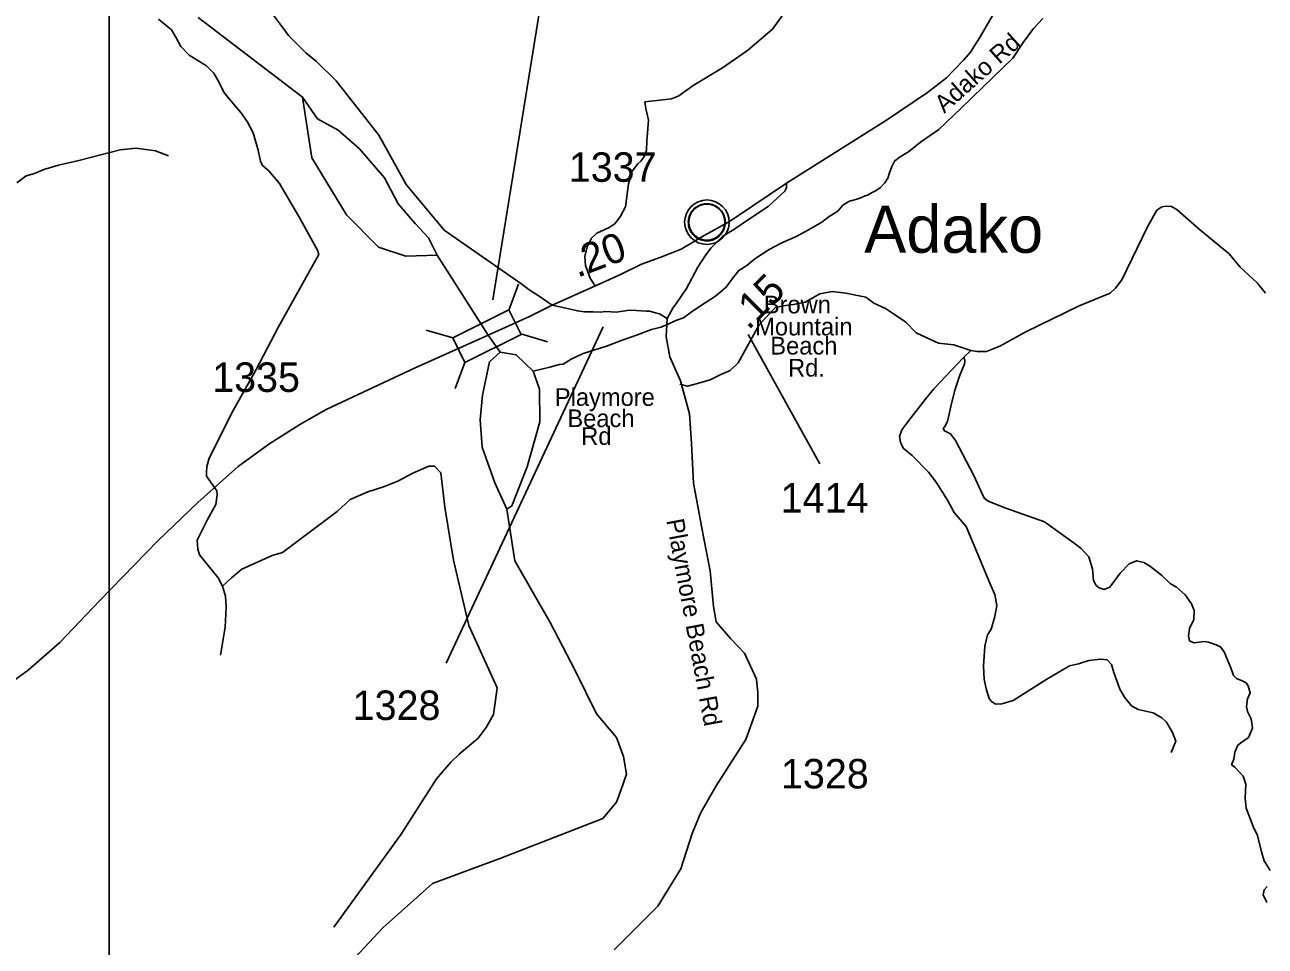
# Model space of a CAD drawing. Extents: x 1159738 to 1321356, y 736314 to 882035.
# Drawn here: x 1193750 to 1199006, y 790486 to 794392 of the extents above; entities that cross this region are included whole.
import ezdxf

# ---------------------------------------------------------------- set-up
doc = ezdxf.new("R2010")
doc.units = 0
for name, color, linetype in [('Exist Civil Demographics Community CELL', 7, 'Continuous'), ('Exist Civil Demographics Community Label', 7, 'Continuous'), ('Exist Hydrographic Creek Single Shore', 7, 'Continuous'), ('Exist Hydrographic Misc Water Feature', 7, 'Continuous'), ('Exist Road Non-System Type 51', 7, 'Continuous'), ('Exist Road Secondary Mileage Hundredths English Label', 7, 'Continuous'), ('Exist Road Secondary Structure Standard Bridge CELL', 7, 'Continuous'), ('Exist Road Secondary Structure Standard Bridge Number Label', 7, 'Continuous'), ('Exist Road Secondary Type 41 Attributed', 7, 'Continuous'), ('Exist Road Secondary Type 51 Attributed', 7, 'Continuous'), ('Exist Road Secondary Type 51 Label', 7, 'Continuous'), ('Exist Road Secondary Type 51 Number Label', 7, 'Continuous'), ('Map Preparation Inset Cut Line', 7, 'Continuous')]:
    doc.layers.add(name, color=color, linetype=linetype)

msp = doc.modelspace()

# ---------------------------------------------------------------- linework, layer by layer
at = {"layer": 'Exist Civil Demographics Community CELL'}
msp.add_lwpolyline([(1196562.7, 793567.8), (1196563.7, 793573.4), (1196565.5, 793580), (1196568.4, 793587.2), (1196571.3, 793592.9), (1196574.7, 793598.7), (1196578.4, 793603.8), (1196582.4, 793608.2), (1196587, 793612.8), (1196592.5, 793617.3), (1196597.9, 793621), (1196602.8, 793623.9), (1196607.9, 793626.3), (1196613.3, 793628.6), (1196619, 793630.4), (1196623.3, 793631.6), (1196628.1, 793632.3), (1196632.3, 793633), (1196638.6, 793633.3), (1196643.1, 793633.2), (1196648.7, 793632.9), (1196653.6, 793632.2), (1196658.5, 793631.2), (1196663.5, 793629.8), (1196668.7, 793627.9), (1196675.4, 793625), (1196681.6, 793621.5), (1196686.7, 793617.9), (1196691.8, 793613.9), (1196695.2, 793610.8), (1196699.3, 793606.4), (1196703.1, 793601.7), (1196706.2, 793597.1), (1196709.4, 793592.1), (1196711.8, 793586.9), (1196713.8, 793581.9), (1196715.4, 793576.9), (1196716.7, 793572.3), (1196717.8, 793566.3), (1196718.4, 793561.6), (1196718.7, 793555.6), (1196718.5, 793549.8), (1196717.9, 793544.1), (1196717, 793538.6), (1196715.3, 793532.4), (1196713.4, 793526.6), (1196711.2, 793521.5), (1196708, 793515.5), (1196704.7, 793510.2), (1196701.3, 793505.5), (1196697, 793500.8), (1196691.7, 793495.8), (1196686.7, 793491.7), (1196681.7, 793488.3), (1196677.4, 793485.7), (1196670.6, 793482.5), (1196663.4, 793479.8), (1196657.5, 793478.3), (1196650.9, 793477), (1196646.5, 793476.6), (1196642, 793476.3), (1196636.4, 793476.3), (1196632.1, 793476.7), (1196626.5, 793477.5), (1196620.5, 793478.8), (1196616, 793480.1), (1196610.8, 793481.9), (1196606.2, 793483.9), (1196602.3, 793486.2), (1196595.5, 793490.2), (1196589.9, 793494.5), (1196585, 793499), (1196580.5, 793503.9), (1196577.3, 793507.8), (1196574.4, 793512), (1196570.3, 793519.1), (1196568.5, 793522.6), (1196566.8, 793526.7), (1196564.2, 793534.8), (1196562.7, 793541.9), (1196562, 793547.1), (1196561.7, 793553.4), (1196561.6, 793558.1), (1196562.2, 793564.5)], close=True, dxfattribs=at)
for centre, radius in [((1196640.3, 793555.4), 94.3), ((1196640, 793555.7), 76.7)]:
    msp.add_circle(centre, radius, dxfattribs=at)
at = {"layer": 'Exist Hydrographic Creek Single Shore'}
for points in [[(1195714.1, 793076.8), (1195497.6, 793416), (1195364.1, 793411.8), (1195249.4, 793449.3), (1195113.8, 793587.1), (1194965.8, 793828.8), (1194927.4, 794085.7), (1194484.5, 794422.7)], [(1194927.4, 794085.7), (1194990.7, 793994.1), (1195078.3, 793946.1), (1195168, 793866.8), (1195274.4, 793743.7), (1195332.8, 793633), (1195403.7, 793549.5), (1195460, 793489), (1195497.6, 793416)], [(1195714.1, 793076.8), (1195763.8, 793004), (1195832.6, 792993.6), (1195904.1, 792924.4), (1195930.7, 792847.5), (1195932.7, 792709.7), (1195878.5, 792517.7), (1195813.8, 792352.8), (1195793.1, 792339.2), (1195826.5, 792120), (1195976.7, 791859.1), (1196080.5, 791657.7), (1196172.3, 791471.9), (1196257.8, 791371.7), (1196287, 791290.3), (1196299.5, 791215.2), (1196276.6, 791150.5), (1196257.8, 791097.1), (1196199.4, 791028.2), (1195767.6, 790859.2), (1195477.7, 790752.7), (1195267.7, 790563.7), (1194821.3, 790085.7)], [(1195763.8, 793004), (1195718.9, 792963.5), (1195689.7, 792821.6), (1195679.3, 792717.2), (1195687.6, 792602.4), (1195741.8, 792450.1), (1195793.1, 792339.2)]]:
    msp.add_lwpolyline(points, dxfattribs=at)
at = {"layer": 'Exist Hydrographic Misc Water Feature'}
for points in [[(1198064.1, 794419), (1198024.8, 794376.1), (1197981.1, 794317.2), (1197937.4, 794250.3), (1197810, 794127.7), (1197719.5, 794040.1), (1197623, 793948.6), (1197545.5, 793894.7), (1197494.4, 793854.1), (1197465.9, 793836.8), (1197455.7, 793829), (1197447.6, 793823.3), (1197437.3, 793815.6), (1197431.1, 793805.8), (1197424.6, 793791.9), (1197413.9, 793764.2), (1197407.3, 793742.3), (1197394.8, 793722.7), (1197376.1, 793703.1), (1197357.8, 793689.6), (1197337.6, 793680.2), (1197321.3, 793670.6), (1197311.1, 793666.9), (1197288.9, 793657.5), (1197270.8, 793651.9), (1197244.6, 793644.7), (1197234.4, 793639), (1197216.1, 793627.4), (1197195.4, 793602), (1197158.7, 793578.9), (1197128, 793555.8), (1197061, 793517.6), (1197016.2, 793492.8), (1196957.5, 793468.3), (1196904.8, 793439.8), (1196843.7, 793399.4), (1196808.9, 793372.2), (1196776.2, 793351.1), (1196747.3, 793315.9), (1196722.4, 793280.5), (1196677.3, 793241.7), (1196632.4, 793212.9), (1196579.5, 793178.4), (1196540.6, 793149.4), (1196508.4, 793138.2), (1196473.9, 793121.2), (1196449.7, 793111.8), (1196445.5, 793109.9), (1196405.3, 793101), (1196342.5, 793076.7), (1196286.1, 793056.2), (1196215.3, 793030.1), (1196116.3, 792998.7)], [(1196116.3, 792998.7), (1196065.6, 792974.1), (1196031.1, 792953), (1196015.1, 792951.5), (1195974.7, 792940.5), (1195904.1, 792924.4)]]:
    msp.add_lwpolyline(points, dxfattribs=at)
at = {"layer": 'Exist Road Non-System Type 51'}
for points in [[(1194547, 792440.1), (1194519.4, 792479.4), (1194519.4, 792493.9), (1194520.9, 792520.1), (1194531.1, 792554.9), (1194632.7, 792757), (1194728.6, 792928.5), (1194825.6, 793112.4), (1194941.8, 793321.7), (1194995.3, 793418.5), (1194991, 793437.4), (1194911.1, 793579.8), (1194829.8, 793719.3), (1194783.6, 793772.5), (1194757.4, 793795.7), (1194748.7, 793814.6), (1194738.6, 793861.1), (1194718.2, 793933.8), (1194692.1, 793981.8), (1194665.9, 794021), (1194616.6, 794077.7), (1194593.4, 794105.9), (1194573.1, 794148.1), (1194551.3, 794187.3), (1194519.3, 794217.9), (1194446.7, 794262.9), (1194411.8, 794300.7), (1194390.1, 794339.9), (1194371.2, 794370.5), (1194316, 794415.5)], [(1196377.9, 794065.6), (1196440.8, 794072.1), (1196490.8, 794078.6), (1196521.2, 794091.7), (1196582, 794135.2), (1196705.8, 794209), (1196812.2, 794282.9), (1196918.6, 794374.2), (1196966.4, 794439.4)], [(1196165, 793287.6), (1196145.5, 793318), (1196125.9, 793372.3), (1196123.8, 793409.3), (1196132.5, 793450.6), (1196152, 793487.5), (1196173.7, 793509.3), (1196223.7, 793531), (1196249.7, 793548.4), (1196273.6, 793581), (1196295.3, 793620.1), (1196308.4, 793717.9), (1196323.6, 793772.2), (1196347.5, 793802.6), (1196360.5, 793813.5), (1196373.5, 793830.9), (1196384.4, 793859.1), (1196386.5, 793898.3), (1196393.1, 793987.4), (1196382.2, 794037.4), (1196377.9, 794065.6)], [(1193715.6, 793722.5), (1193756.3, 793751.5), (1193791.1, 793761.7), (1193830.3, 793779.2), (1193892.8, 793796.6), (1193978.5, 793817), (1194153.7, 793861.8), (1194221.9, 793869), (1194303.3, 793857.4), (1194358.4, 793837.1)], [(1196525.5, 792868.7), (1196558.1, 792861), (1196600.1, 792871.8), (1196654.4, 792887.4), (1196699.5, 792909.1), (1196738.3, 792926.2), (1196772.5, 792958.9), (1196862.5, 793120.5), (1196893.6, 793154.7), (1196930.9, 793193.5), (1196963.5, 793201.3), (1197007, 793206), (1197056.7, 793216.9), (1197118.8, 793251), (1197171.6, 793261.9), (1197229, 793254.2), (1197314.5, 793237.1), (1197347.1, 793212.2), (1197396.8, 793188.9), (1197430.9, 793167.1), (1197483.7, 793131.4), (1197527.2, 793086.3), (1197569.2, 793066.1), (1197622, 793042.8), (1197687.2, 793035), (1197759.3, 793011.8), (1197785.7, 793007.1), (1197824.6, 793007.1), (1197882, 793030.4), (1197992.3, 793091), (1198217.5, 793201.4), (1198348.7, 793255.1), (1198371.9, 793275.3), (1198398.4, 793311), (1198507.1, 793536.4), (1198547.4, 793606.3), (1198567.6, 793620.3), (1198587.8, 793623.4), (1198609.6, 793621.8), (1198632.9, 793607.9), (1198726, 793525.5), (1198853.4, 793421.4), (1198900, 793365.4), (1198971.4, 793298.6), (1199007.1, 793255.1)], [(1197759.3, 793011.8), (1197729, 792983.2), (1197601.4, 792849.7), (1197565.7, 792803.1), (1197495.8, 792714.5), (1197466.3, 792675.6), (1197457, 792647.6), (1197460.1, 792622.8), (1197472.5, 792597.9), (1197509.8, 792566.8), (1197579.7, 792495.3), (1197612.1, 792452.9), (1197660.2, 792376.7), (1197688.2, 792325.4), (1197739.4, 792264.8), (1197782.9, 792160.7), (1197838.8, 792025.5), (1197860.6, 791977.3), (1197868.3, 791930.7), (1197860.6, 791884.1), (1197845, 791829.7), (1197829.5, 791805.7), (1197818.7, 791757.5), (1197812.5, 791673.6), (1197815.6, 791617.7), (1197823.3, 791577.3), (1197835.8, 791536.8), (1197845.1, 791524.4), (1197863.7, 791512), (1197890.1, 791513.5), (1197938.3, 791527.5), (1198081.1, 791617.7), (1198177.4, 791675.2), (1198214.7, 791682.9), (1198258.2, 791696.9), (1198307.9, 791703.1), (1198335.8, 791700), (1198354.5, 791679.8), (1198365.3, 791647.2), (1198390.2, 791575.7), (1198410.4, 791541.5), (1198439.9, 791505.8), (1198467.8, 791490.2), (1198530.9, 791475), (1198568.2, 791454.8), (1198588.4, 791436.2), (1198613.2, 791392.6), (1198627.2, 791355.3), (1198607, 791307.2)], [(1197729, 792983.2), (1197733, 792969.6), (1197731.7, 792953.2), (1197712.7, 792907), (1197692.3, 792847.2), (1197677.3, 792787.3), (1197659.7, 792711.2), (1197648.8, 792689.4), (1197642, 792681.2), (1197647.4, 792670.3), (1197673.2, 792658.1), (1197693.6, 792629.5), (1197771.1, 792481.3), (1197814.6, 792386.1), (1197832.3, 792372.5), (1197907, 792342.6), (1198071.5, 792285.5), (1198197.3, 792195.1), (1198225.9, 792172), (1198258.5, 792136.7), (1198274.8, 792086.3), (1198278.9, 792036), (1198289.7, 792015.6), (1198302, 792006.1), (1198323.7, 791997.9), (1198348.2, 792008.8), (1198391.7, 792067.3), (1198429.7, 792106.7), (1198461, 792120.3), (1198492.2, 792113.5), (1198515.3, 792098.6), (1198567, 792059.1), (1198603.1, 792024.1), (1198630.3, 792007.8), (1198667, 791975.2), (1198694.1, 791937.1), (1198705, 791909.9), (1198703.7, 791871.8), (1198686, 791833.7), (1198680.6, 791802.5), (1198686, 791780.7), (1198703.7, 791772.5), (1198748.5, 791778), (1198766.2, 791775.3), (1198798.8, 791764.4), (1198817.8, 791753.5), (1198832.8, 791734.5), (1198859.9, 791666.5), (1198872.2, 791633.8), (1198884.4, 791621.6), (1198906.2, 791612.1), (1198925.2, 791602.5), (1198934.6, 791589.6), (1198942.7, 791561), (1198931.8, 791535.2), (1198926.4, 791502.5), (1198930.5, 791480.8), (1198946.8, 791449.5), (1198952.2, 791410.1), (1198935.9, 791370.6), (1198907.4, 791351.6), (1198889.8, 791338.7), (1198877.6, 791308.8), (1198873.5, 791278.9), (1198864, 791255.8), (1198877.6, 791244.9), (1198912.9, 791206.8), (1198923.8, 791172.8), (1198921.1, 791114.3), (1198925.1, 791070.8), (1198955, 790993.3), (1198974.1, 790955.2), (1198990.4, 790885.8), (1199001.3, 790847.8), (1199026.9, 790807.5)], [(1194587.5, 792012.4), (1194626.6, 792047.2), (1194670, 792084.1), (1194754.7, 792123.3), (1194798.1, 792142.8), (1194841.6, 792155.9), (1194898, 792197.1), (1195074, 792329.7), (1195128.2, 792379.7), (1195204.3, 792412.3), (1195269.4, 792434), (1195330.2, 792457.9), (1195391, 792490.5), (1195417.1, 792501.4), (1195462.7, 792521), (1195486.6, 792521), (1195512.6, 792492.7), (1195530, 792347.1), (1195566.9, 792123.3), (1195632.1, 791845.1), (1195751.5, 791582.1), (1195744.7, 791528.9), (1195736, 791468.1), (1195705.6, 791413.7), (1195670.9, 791368.1), (1195590.5, 791300.7), (1195555.8, 791265.9), (1195495, 791196.4), (1195345.1, 790961.7), (1195058.9, 790567.1)], [(1194547, 792440.1), (1194563.6, 792416.6), (1194565.8, 792399.3), (1194559.3, 792358), (1194524.5, 792294.9), (1194481.1, 792208), (1194483.2, 792168.9), (1194489.8, 792145), (1194570.1, 792047.2), (1194587.5, 792012.4)], [(1194587.5, 792012.4), (1194601, 791969.6), (1194603.1, 791924), (1194598.8, 791839.2), (1194579.2, 791719.7)], [(1199014.7, 790739.5), (1199001.1, 790725.9), (1198997, 790704.1), (1199013.3, 790671.5)]]:
    msp.add_lwpolyline(points, dxfattribs=at)
at = {"layer": 'Exist Road Secondary Structure Standard Bridge CELL'}
for p, q in [((1195801.5, 793182.9), (1195842.5, 793292.9)), ((1195450.9, 793097.6), (1195563.5, 793064.5)), ((1195852.2, 793081.7), (1195964.8, 793048.5)), ((1195574.3, 792850.9), (1195615.3, 792960.9))]:
    msp.add_line(p, q, dxfattribs=at)
msp.add_lwpolyline([(1195563.5, 793064.5), (1195801.3, 793183.4), (1195853.1, 793079.8), (1195615.3, 792960.9)], close=True, dxfattribs=at)
at = {"layer": 'Exist Road Secondary Structure Standard Bridge Number Label'}
msp.add_line((1195733.4, 793226.6), (1196197.5, 796099.8), dxfattribs=at)
at = {"layer": 'Exist Road Secondary Type 41 Attributed'}
for points in [[(1196471.7, 793147.2), (1196495.6, 793190.9), (1196511.1, 793212), (1196553.4, 793274), (1196602.6, 793364.1), (1196633.6, 793413.4), (1196657.5, 793445.8), (1196707.5, 793495.8), (1196754, 793524), (1196821.5, 793569), (1196900.4, 793622.5), (1196970.8, 793687.3), (1196977.8, 793701.4), (1196977.8, 793721.1)], [(1196471.7, 793147.2), (1196468.1, 793068.9), (1196483.9, 792984.6), (1196528, 792882.7), (1196566.3, 792743.2), (1196575.4, 792617.2), (1196583.9, 792449.7)], [(1196583.9, 792449.7), (1196625.9, 792221.5), (1196654.8, 792077.7), (1196668, 791926.8), (1196680.3, 791861.9), (1196739.9, 791791), (1196799.5, 791728.5), (1196850.6, 791617.8), (1196856.2, 791561), (1196856.2, 791504.2), (1196805.2, 791362.2), (1196680.3, 791166.3), (1196615.1, 791052.7), (1196578.6, 790963.7), (1196530, 790814.2), (1196431.8, 790655.5), (1196247.8, 790471.3)]]:
    msp.add_lwpolyline(points, dxfattribs=at)
at = {"layer": 'Exist Road Secondary Type 51 Attributed'}
for points in [[(1196977.8, 793721.1), (1197401.5, 793987.3), (1197575.4, 794104.9), (1197655.6, 794166.9), (1197688, 794200.7), (1197728.8, 794244.3), (1197757, 794276.7), (1197797.8, 794341.5), (1197874.5, 794471.8)], [(1194798.9, 794440.2), (1194841.3, 794383.7), (1194867.9, 794347), (1194905.1, 794308.4), (1194940.4, 794273.3), (1194985.7, 794237.1), (1195070.1, 794155), (1195250, 793923.6), (1195366.5, 793715.3), (1195527.2, 793521.3), (1195856.5, 793293), (1195886.7, 793269.2), (1195925, 793244.8), (1195984.6, 793203.6)], [(1195984.6, 793203.6), (1196155, 793279.6), (1196271.8, 793331.7), (1196363.3, 793376.8), (1196445, 793407.8), (1196531.8, 793440.4), (1196628.8, 793499.3), (1196725.8, 793552.1), (1196769.5, 793580.3), (1196835.6, 793625.4), (1196977.8, 793721.1)], [(1195984.6, 793203.6), (1195888.1, 793155.1), (1195714.1, 793076.8)], [(1195984.6, 793203.6), (1196068, 793185.3), (1196091.5, 793179.6), (1196122, 793175.8), (1196158.2, 793175.8), (1196188.6, 793173.9), (1196212.7, 793176.4), (1196256.5, 793174.5), (1196312.9, 793183), (1196342.2, 793181), (1196382.7, 793177.9), (1196397.3, 793178.4), (1196422.6, 793171.8), (1196439.3, 793166.9), (1196471.7, 793147.2)], [(1195714.1, 793076.8), (1195404.4, 792938), (1195027.6, 792761.4), (1194915.3, 792697.5), (1194784, 792614.6), (1194654.3, 792519.2), (1194482.8, 792366.6), (1194313.7, 792204.4), (1194067, 791950.8), (1193899.1, 791774.4), (1193765, 791655.9), (1193675.2, 791592), (1193549.8, 791515.1), (1193261.2, 791350.6), (1192957.8, 791178.2), (1192807.6, 791091.8), (1192711.8, 791012.5), (1192642.5, 790943.3), (1192468.7, 790774), (1192374.1, 790673.4), (1192284.7, 790589.1), (1192178.3, 790502.7), (1192016.3, 790386.7), (1191874, 790307.3)]]:
    msp.add_lwpolyline(points, dxfattribs=at)
at = {"layer": 'Exist Road Secondary Type 51 Number Label'}
for p, q in [((1196201.1, 793111.7), (1195535.8, 791686.2)), ((1196815.2, 793078.9), (1197118.6, 792531.1))]:
    msp.add_line(p, q, dxfattribs=at)
at = {"layer": 'Map Preparation Inset Cut Line'}
msp.add_lwpolyline([(1213574.8, 778108.9), (1194107.7, 778108.9), (1194107.7, 805981), (1213574.8, 805981)], close=True, dxfattribs=at)

# ---------------------------------------------------------------- texts
at = {"layer": 'Exist Civil Demographics Community Label'}
msp.add_text('Adako', height=200, dxfattribs=at).set_placement((1197306.9, 793425.8))
at = {"layer": 'Exist Road Secondary Mileage Hundredths English Label'}
for s, rotation, p in [('.20', 20.6006, (1196091.7, 793319.3)), ('.15', 45.0118, (1196816, 793094.7))]:
    msp.add_text(s, height=125, rotation=rotation, dxfattribs=at).set_placement(p)
at = {"layer": 'Exist Road Secondary Type 51 Label'}
for s, rotation, p in [('Adako Rd', 41.6202, (1197646.3, 794014.4)), ('Playmore Beach Rd', 280.46, (1196467.9, 792291.7))]:
    msp.add_text(s, height=75, rotation=rotation, dxfattribs=at).set_placement(p)
for s, p in [('Brown', (1196881.5, 793168.9)), ('Mountain', (1196844.8, 793075.3)), ('Beach', (1196909, 792994.5)), ('Rd.', (1196984.2, 792900.9)), ('Playmore', (1195996, 792776.6)), ('Beach', (1196049.2, 792686.6)), ('Rd', (1196107.8, 792611.4))]:
    msp.add_text(s, height=75, dxfattribs=at).set_placement(p)
at = {"layer": 'Exist Road Secondary Type 51 Number Label'}
for s, p in [('1337', (1196055.1, 793726.5)), ('1335', (1194544.1, 792836)), ('1414', (1196953, 792324.7)), ('1328', (1195139.4, 791445.2)), ('1328', (1196954.3, 791155.1))]:
    msp.add_text(s, height=125, dxfattribs=at).set_placement(p)

doc.saveas('drawing.dxf')
